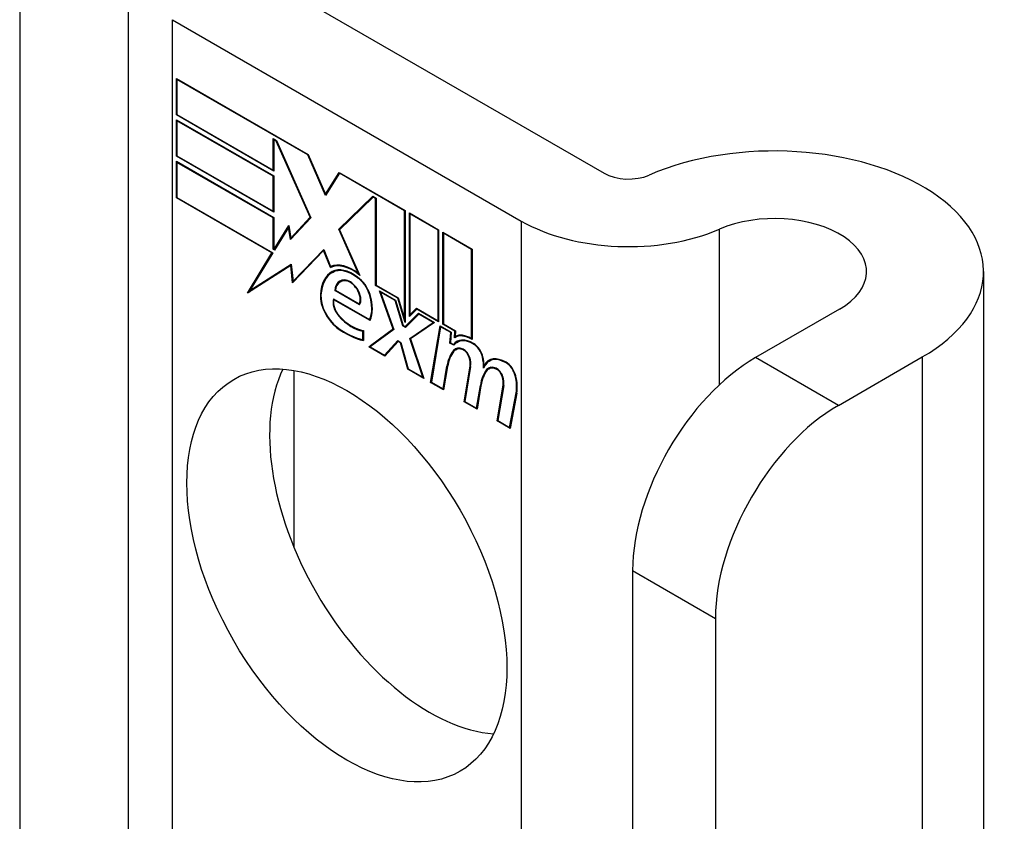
# Model space of a CAD drawing. Header units: inches. Extents: x 27 to 746, y 82 to 342.
# Tile 281 of 284: x 745.001 to 745.884, y 282.417 to 283.136. Entities that reach past the tile are written whole.
import ezdxf

# ---------------------------------------------------------------- set-up
doc = ezdxf.new("R2010")
doc.units = ezdxf.units.IN
doc.header["$MEASUREMENT"] = 0
doc.layers.add('Visible Edges(ANSI)', color=7, linetype='Continuous', lineweight=25)
doc.layers.add('Visible Tangent Edges(ANSI)', color=7, linetype='Continuous', lineweight=25)

msp = doc.modelspace()

# ---------------------------------------------------------------- linework, layer by layer
at = {"layer": 'Visible Edges(ANSI)'}
for p, q in [((745.09841, 283.19178), (745.09841, 282.19335)), ((745.21249, 283.17912), (745.52533, 282.99851)), ((745.13824, 283.13626), (745.45108, 282.95564)), ((745.14178, 283.05083), (745.14178, 283.08359)), ((745.14178, 283.08359), (745.26004, 283.01531)), ((745.14231, 283.08268), (745.14284, 283.08298)), ((745.14231, 283.08268), (745.14231, 283.05114)), ((745.25976, 283.01487), (745.14231, 283.08268)), ((745.14178, 283.05083), (745.14231, 283.05114)), ((745.22902, 283.00046), (745.14178, 283.05083)), ((745.14231, 283.05114), (745.22849, 283.00138)), ((745.14178, 283.01378), (745.14178, 283.04655)), ((745.14178, 283.04655), (745.22902, 282.99618)), ((745.14231, 283.04563), (745.14284, 283.04593)), ((745.14231, 283.04563), (745.14231, 283.01409)), ((745.22849, 282.99587), (745.14231, 283.04563)), ((745.22849, 283.00138), (745.22849, 283.02955)), ((745.22849, 283.02955), (745.23166, 283.02772)), ((745.22902, 283.02863), (745.22955, 283.02894)), ((745.23138, 283.02727), (745.22902, 283.02863)), ((745.22902, 283.02863), (745.22902, 283.00046)), ((745.23138, 283.02727), (745.23176, 283.02749)), ((745.26163, 282.95898), (745.23138, 283.02727)), ((745.23166, 283.02772), (745.26228, 282.9586)), ((745.14178, 283.01378), (745.14231, 283.01409)), ((745.22902, 282.96342), (745.14178, 283.01378)), ((745.14231, 283.01409), (745.22849, 282.96433)), ((745.25976, 283.01487), (745.26014, 283.01509)), ((745.27566, 282.97845), (745.25976, 283.01487)), ((745.26004, 283.01531), (745.27561, 282.97967)), ((745.14178, 282.97643), (745.14178, 283.00919)), ((745.14178, 283.00919), (745.22902, 282.95882)), ((745.14231, 283.00827), (745.14284, 283.00858)), ((745.22849, 282.95852), (745.14231, 283.00827)), ((745.14231, 283.00827), (745.14231, 282.97674)), ((745.22849, 283.00138), (745.22902, 283.00169)), ((745.22849, 282.99587), (745.22902, 282.99618)), ((745.22849, 282.96433), (745.22849, 282.99587)), ((745.22902, 282.99618), (745.22902, 282.96342)), ((745.27561, 282.97967), (745.28788, 282.99924)), ((745.2882, 282.99844), (745.27566, 282.97845)), ((745.28788, 282.99924), (745.34702, 282.9651)), ((745.2882, 282.99844), (745.28873, 282.99875)), ((745.34648, 282.96479), (745.2882, 282.99844)), ((745.28855, 282.99886), (745.28833, 282.99852)), ((745.27561, 282.97967), (745.27689, 282.98041)), ((745.27671, 282.98012), (745.27664, 282.98027)), ((745.2875, 282.94819), (745.31809, 282.97782)), ((745.31836, 282.97705), (745.28815, 282.9478)), ((745.28891, 282.94901), (745.31845, 282.97761)), ((745.31809, 282.97782), (745.32103, 282.97612)), ((745.31836, 282.97705), (745.31889, 282.97736)), ((745.3205, 282.97582), (745.31836, 282.97705)), ((745.14178, 282.97643), (745.14231, 282.97674)), ((745.22749, 282.92694), (745.14178, 282.97643)), ((745.14231, 282.97674), (745.22837, 282.92705)), ((745.3205, 282.97582), (745.32103, 282.97612)), ((745.3205, 282.89789), (745.3205, 282.97582)), ((745.32103, 282.97612), (745.32103, 282.8982)), ((745.22849, 282.96433), (745.22902, 282.96464)), ((745.34648, 282.96479), (745.34702, 282.9651)), ((745.34648, 282.86787), (745.34648, 282.96479)), ((745.34702, 282.9651), (745.34702, 282.86455)), ((745.35073, 282.86988), (745.35073, 282.96296)), ((745.35073, 282.96296), (745.37698, 282.9478)), ((745.35126, 282.96204), (745.35179, 282.96234)), ((745.35126, 282.96204), (745.35126, 282.87145)), ((745.37645, 282.94749), (745.35126, 282.96204)), ((745.22849, 282.95852), (745.22902, 282.95882)), ((745.22849, 282.93035), (745.22849, 282.95852)), ((745.22902, 282.95882), (745.22902, 282.93065)), ((745.22956, 282.93034), (745.24254, 282.95163)), ((745.24254, 282.95163), (745.24427, 282.94037)), ((745.26228, 282.9586), (745.24399, 282.939)), ((745.24427, 282.94037), (745.26163, 282.95898)), ((745.26217, 282.95885), (745.24568, 282.94118)), ((745.26163, 282.95898), (745.26201, 282.9592)), ((745.24231, 282.94992), (745.22989, 282.92954)), ((745.24231, 282.94992), (745.24276, 282.95018)), ((745.24399, 282.939), (745.24231, 282.94992)), ((745.24272, 282.95043), (745.24248, 282.95002)), ((745.2875, 282.94819), (745.28891, 282.94901)), ((745.30525, 282.90837), (745.2875, 282.94819)), ((745.28815, 282.9478), (745.30644, 282.90677)), ((745.28906, 282.94868), (745.28891, 282.94901)), ((745.37645, 282.94749), (745.37698, 282.9478)), ((745.37645, 282.8662), (745.37645, 282.94749)), ((745.37698, 282.9478), (745.37698, 282.86528)), ((745.38069, 282.86314), (745.38069, 282.94566)), ((745.38069, 282.94566), (745.40694, 282.9305)), ((745.38122, 282.94474), (745.38175, 282.94504)), ((745.38122, 282.94474), (745.38122, 282.86345)), ((745.40641, 282.93019), (745.38122, 282.94474)), ((745.24427, 282.94037), (745.24568, 282.94118)), ((745.24531, 282.94041), (745.24523, 282.94092)), ((745.20555, 282.89093), (745.22749, 282.92694)), ((745.22837, 282.92705), (745.20776, 282.89323)), ((745.22749, 282.92694), (745.22802, 282.92725)), ((745.22849, 282.93035), (745.22902, 282.93065)), ((745.22989, 282.92954), (745.22849, 282.93035)), ((745.22902, 282.93065), (745.22956, 282.93034)), ((745.22956, 282.93034), (745.23081, 282.93106)), ((745.23062, 282.93075), (745.23045, 282.93085)), ((745.27383, 282.92912), (745.24606, 282.9002)), ((745.2464, 282.90161), (745.27387, 282.93022)), ((745.24782, 282.90243), (745.27405, 282.92975)), ((745.27383, 282.92912), (745.27422, 282.92935)), ((745.27996, 282.91379), (745.27383, 282.92912)), ((745.27387, 282.93022), (745.28008, 282.91468)), ((745.40641, 282.93019), (745.40694, 282.9305)), ((745.40641, 282.85029), (745.40641, 282.93019)), ((745.40694, 282.9305), (745.40694, 282.84936)), ((745.2443, 282.91571), (745.20555, 282.89093)), ((745.20776, 282.89323), (745.24467, 282.91684)), ((745.20917, 282.89405), (745.24468, 282.91675)), ((745.2443, 282.91571), (745.24477, 282.91598)), ((745.24606, 282.9002), (745.2443, 282.91571)), ((745.24467, 282.91684), (745.2464, 282.90161)), ((745.27996, 282.91379), (745.28138, 282.91461)), ((745.28117, 282.91513), (745.28138, 282.91461)), ((745.28153, 282.90936), (745.28294, 282.91017)), ((745.30525, 282.90837), (745.30564, 282.90859)), ((745.86577, 282.91021), (745.86577, 280.86897)), ((745.2464, 282.90161), (745.24782, 282.90243)), ((745.24735, 282.90216), (745.24741, 282.90161)), ((745.28867, 282.90104), (745.29009, 282.90186)), ((745.30426, 282.90467), (745.30474, 282.90495)), ((745.3205, 282.89789), (745.32103, 282.8982)), ((745.34039, 282.88641), (745.3205, 282.89789)), ((745.32103, 282.8982), (745.34074, 282.88682)), ((745.20793, 282.89333), (745.20705, 282.89189)), ((745.20776, 282.89323), (745.20917, 282.89405)), ((745.28385, 282.89318), (745.28444, 282.89352)), ((745.30596, 282.88041), (745.28385, 282.89318)), ((745.28444, 282.89345), (745.30565, 282.88121)), ((745.33614, 282.8587), (745.32395, 282.89299)), ((745.32395, 282.89299), (745.33826, 282.88473)), ((745.32482, 282.89188), (745.32535, 282.89218)), ((745.32482, 282.89188), (745.33678, 282.85824)), ((745.33791, 282.88432), (745.32482, 282.89188)), ((745.28272, 282.88587), (745.31511, 282.86717)), ((745.28311, 282.88503), (745.28364, 282.88534)), ((745.31546, 282.86635), (745.28311, 282.88503)), ((745.30565, 282.88121), (745.30669, 282.88181)), ((745.30653, 282.88172), (745.30663, 282.88166)), ((745.33791, 282.88432), (745.33832, 282.88455)), ((745.34481, 282.86158), (745.33791, 282.88432)), ((745.33826, 282.88473), (745.34516, 282.86199)), ((745.34039, 282.88641), (745.34079, 282.88664)), ((745.34702, 282.86455), (745.34039, 282.88641)), ((745.34074, 282.88682), (745.34648, 282.86787)), ((745.34702, 282.86092), (745.35882, 282.87286)), ((745.35909, 282.87209), (745.34729, 282.86015)), ((745.3592, 282.87264), (745.34843, 282.86174)), ((745.35737, 282.8766), (745.35073, 282.86988)), ((745.35126, 282.87145), (745.3571, 282.87737)), ((745.35126, 282.87145), (745.35267, 282.87227)), ((745.35214, 282.87196), (745.35214, 282.87131)), ((745.35267, 282.87227), (745.35749, 282.87715)), ((745.3571, 282.87737), (745.37645, 282.8662)), ((745.35737, 282.8766), (745.3579, 282.87691)), ((745.37698, 282.86528), (745.35737, 282.8766)), ((745.35882, 282.87286), (745.37327, 282.86452)), ((745.35909, 282.87209), (745.35962, 282.8724)), ((745.37206, 282.8646), (745.35909, 282.87209)), ((745.7366, 282.87653), (745.6613, 282.83305)), ((745.31511, 282.86717), (745.31606, 282.86771)), ((745.316, 282.86768), (745.31603, 282.86766)), ((745.34648, 282.86787), (745.34702, 282.86817)), ((745.35115, 282.85033), (745.37206, 282.8646)), ((745.37327, 282.86452), (745.35179, 282.84985)), ((745.35257, 282.85114), (745.37267, 282.86486)), ((745.37206, 282.8646), (745.37259, 282.86491)), ((745.37645, 282.8662), (745.37698, 282.86651)), ((745.38069, 282.86314), (745.38122, 282.86345)), ((745.39156, 282.85686), (745.38069, 282.86314)), ((745.38122, 282.86345), (745.39214, 282.85714)), ((745.3091, 282.85688), (745.30963, 282.85718)), ((745.3091, 282.84905), (745.3091, 282.85688)), ((745.30963, 282.85748), (745.30963, 282.84829)), ((745.3144, 282.84278), (745.33614, 282.8587)), ((745.33678, 282.85824), (745.31557, 282.84271)), ((745.33658, 282.8588), (745.31581, 282.8436)), ((745.33614, 282.8587), (745.33654, 282.85893)), ((745.34481, 282.86158), (745.34534, 282.86189)), ((745.34729, 282.86015), (745.34481, 282.86158)), ((745.34516, 282.86199), (745.34702, 282.86092)), ((745.34702, 282.86092), (745.34843, 282.86174)), ((745.34831, 282.86119), (745.3479, 282.86143)), ((745.36982, 282.81078), (745.37833, 282.8616)), ((745.37877, 282.86073), (745.37045, 282.81103)), ((745.37833, 282.8616), (745.38838, 282.85579)), ((745.37877, 282.86073), (745.3793, 282.86103)), ((745.3878, 282.85551), (745.37877, 282.86073)), ((745.38706, 282.84614), (745.3878, 282.85551)), ((745.38838, 282.85579), (745.38764, 282.84642)), ((745.3878, 282.85551), (745.38833, 282.85582)), ((745.39109, 282.85086), (745.39156, 282.85686)), ((745.39156, 282.85686), (745.39209, 282.85717)), ((745.39214, 282.85714), (745.39174, 282.85209)), ((745.3091, 282.84905), (745.30963, 282.84935)), ((745.32844, 282.83528), (745.34037, 282.8483)), ((745.34065, 282.84752), (745.32872, 282.83451)), ((745.32985, 282.8361), (745.34081, 282.84805)), ((745.34037, 282.8483), (745.34314, 282.8467)), ((745.34065, 282.84752), (745.34118, 282.84783)), ((745.34277, 282.8463), (745.34065, 282.84752)), ((745.34277, 282.8463), (745.34318, 282.84654)), ((745.3494, 282.82257), (745.34277, 282.8463)), ((745.34314, 282.8467), (745.34977, 282.82297)), ((745.35115, 282.85033), (745.35257, 282.85114)), ((745.36288, 282.8154), (745.35115, 282.85033)), ((745.35179, 282.84985), (745.36372, 282.8143)), ((745.35278, 282.85053), (745.35257, 282.85114)), ((745.38706, 282.84614), (745.38764, 282.84648)), ((745.39049, 282.84416), (745.38706, 282.84614)), ((745.38764, 282.84642), (745.3902, 282.84494)), ((745.3902, 282.84494), (745.39162, 282.84576)), ((745.39145, 282.84524), (745.39109, 282.84545)), ((745.3915, 282.85111), (745.39291, 282.85193)), ((745.39256, 282.85245), (745.3925, 282.85169)), ((745.39345, 282.84676), (745.39486, 282.84758)), ((745.40641, 282.85029), (745.40694, 282.85059)), ((745.3144, 282.84278), (745.31581, 282.8436)), ((745.32872, 282.83451), (745.3144, 282.84278)), ((745.31557, 282.84271), (745.32844, 282.83528)), ((745.31581, 282.8436), (745.31635, 282.84328)), ((745.32844, 282.83528), (745.32985, 282.8361)), ((745.32932, 282.83579), (745.3297, 282.83558)), ((745.3923, 282.84016), (745.39371, 282.84098)), ((745.41781, 282.82624), (745.41913, 282.827)), ((745.42234, 282.82991), (745.42376, 282.83073)), ((745.73554, 282.79018), (745.81085, 282.83366)), ((745.24705, 282.82156), (745.24705, 282.66333)), ((745.3494, 282.82257), (745.34993, 282.82288)), ((745.36372, 282.8143), (745.3494, 282.82257)), ((745.34977, 282.82297), (745.36288, 282.8154)), ((745.38104, 282.80492), (745.38447, 282.82539)), ((745.38499, 282.82499), (745.38149, 282.80405)), ((745.39978, 282.79348), (745.40516, 282.82559)), ((745.40568, 282.82518), (745.40041, 282.79373)), ((745.42002, 282.82228), (745.42143, 282.82309)), ((745.42199, 282.82302), (745.42341, 282.82383)), ((745.36288, 282.8154), (745.36327, 282.81563)), ((745.36982, 282.81078), (745.37047, 282.81116)), ((745.38149, 282.80405), (745.36982, 282.81078)), ((745.37045, 282.81103), (745.38104, 282.80492)), ((745.38104, 282.80492), (745.3817, 282.80529)), ((745.41101, 282.78762), (745.41443, 282.80809)), ((745.41496, 282.80769), (745.41145, 282.78675)), ((745.41443, 282.80809), (745.41508, 282.80846)), ((745.42947, 282.77634), (745.43485, 282.80845)), ((745.43537, 282.80804), (745.43011, 282.77659)), ((745.4407, 282.77047), (745.44651, 282.80161)), ((745.44703, 282.80119), (745.44114, 282.7696)), ((745.39978, 282.79348), (745.40044, 282.79386)), ((745.41145, 282.78675), (745.39978, 282.79348)), ((745.40041, 282.79373), (745.41101, 282.78762)), ((745.41101, 282.78762), (745.41166, 282.78799)), ((745.42947, 282.77634), (745.43013, 282.77672)), ((745.44114, 282.7696), (745.42947, 282.77634)), ((745.43011, 282.77659), (745.4407, 282.77047)), ((745.4407, 282.77047), (745.44138, 282.77086)), ((745.55099, 282.64199), (745.55099, 281.87611)), ((745.62523, 282.59912), (745.62523, 281.83325))]:
    msp.add_line(p, q, dxfattribs=at)
for centre, major_axis, start_param, end_param in [((745.67827, 282.91021), (0.1875, 0), 5.497787, 8.497023), ((745.54725, 283.01116), (0.031, 0), 3.926991, 5.35543), ((745.67827, 282.91021), (0.0825, 0), 5.497787, 8.497023), ((745.54725, 283.01116), (-0.136, 0), 0.785398, 2.213838), ((745.29992, 282.87771), (-0.02062, 0.03572), 5.272274, 6.251395), ((745.29992, 282.87771), (-0.021, 0.03637), 5.317289, 6.229324), ((745.30134, 282.87853), (-0.02063, 0.03572), 6.047724, 6.251395), ((745.30604, 282.86691), (-0.02488, 0.0431), 6.268672, 7.008625), ((745.30604, 282.86691), (-0.02451, 0.04245), 6.268672, 7.008625), ((745.30745, 282.86773), (-0.02488, 0.0431), 0.028947, 0.295885), ((745.29992, 282.87771), (-0.01868, 0.03235), 5.330385, 6.268672), ((745.29992, 282.87771), (-0.0183, 0.0317), 5.329545, 6.268672), ((745.30745, 282.86773), (-0.02451, 0.04245), 6.268672, 6.283185), ((745.30134, 282.87853), (-0.0183, 0.0317), 6.051884, 6.268672), ((745.29917, 282.88285), (-0.01087, 0.01884), 5.836026, 6.985262), ((745.29917, 282.88285), (-0.0105, 0.01819), 5.836026, 6.946368), ((745.30059, 282.88367), (-0.01087, 0.01884), 0.065067, 0.331662), ((745.30059, 282.88367), (-0.0105, 0.01819), 6.079217, 6.283185), ((745.29746, 282.88948), (0.00722, -0.0125), 1.678399, 2.694434), ((745.29746, 282.88948), (-0.00684, 0.01185), 4.819991, 5.836026), ((745.30317, 282.89045), (-0.00913, 0.01581), 4.343155, 5.413588), ((745.30317, 282.89045), (0.0095, -0.01646), 1.201563, 2.270327), ((745.28832, 282.87837), (-0.01233, 0.02136), 0.72544, 2.208898), ((745.28832, 282.87837), (0.01196, -0.02071), 3.867033, 5.35049), ((745.29824, 282.89014), (0.00597, -0.01034), 0.287189, 1.678399), ((745.29824, 282.89014), (0.00634, -0.01099), 0.251695, 1.678399), ((745.29266, 282.89115), (0.01725, -0.02988), 0.38335, 1.201563), ((745.29266, 282.89115), (0.01762, -0.03053), 0.369234, 1.201563), ((745.29125, 282.87756), (-0.00637, 0.01104), 0.453624, 1.914249), ((745.29125, 282.87756), (0.006, -0.01039), 3.639467, 5.055842), ((745.29922, 282.89241), (-0.01956, 0.03387), 1.914249, 2.72139), ((745.29922, 282.89241), (0.01918, -0.03322), 5.055842, 5.891549), ((745.29364, 282.91667), (-0.03795, 0.06572), 2.208898, 2.658734), ((745.29364, 282.91667), (0.03757, -0.06507), 5.35049, 5.792995), ((745.4065, 282.82513), (-0.015, 0.02598), 5.47676, 6.310847), ((745.4065, 282.82513), (-0.01537, 0.02663), 5.501665, 6.243634), ((745.40807, 282.82143), (-0.015, 0.02598), 5.48867, 6.499805), ((745.40807, 282.82143), (-0.01463, 0.02533), 5.48867, 6.513784), ((745.40949, 282.82225), (-0.015, 0.02598), 0.047158, 0.216619), ((745.40791, 282.82595), (-0.015, 0.02598), 6.059998, 6.283185), ((745.40949, 282.82225), (-0.01462, 0.02533), 6.06115, 6.283185), ((745.40819, 282.83552), (-0.00596, 0.01032), 4.223571, 5.48867), ((745.40819, 282.83552), (0.00633, -0.01097), 1.081978, 2.347078), ((745.42547, 282.79338), (-0.02944, 0.05099), 0.219898, 0.610865), ((745.42547, 282.79338), (-0.02906, 0.05034), 0.219898, 0.610865), ((745.42688, 282.79419), (-0.02944, 0.05099), 0.219898, 0.291612), ((745.40017, 282.82652), (-0.00825, 0.01429), 5.603031, 6.503084), ((745.40017, 282.82652), (-0.00787, 0.01364), 5.603031, 6.503084), ((745.40158, 282.82734), (-0.00825, 0.01429), 0.085815, 0.219898), ((745.40158, 282.82734), (-0.00787, 0.01364), 6.100483, 6.283185), ((745.39956, 282.83357), (0.00412, -0.00714), 1.196548, 2.461438), ((745.39956, 282.83357), (-0.00375, 0.0065), 4.33814, 5.603031), ((745.39445, 282.83395), (-0.00769, 0.01332), 3.752458, 4.33814), ((745.39445, 282.83395), (0.00806, -0.01396), 0.610865, 1.196548), ((745.39241, 282.83906), (-0.01763, 0.03053), 3.88819, 4.223571), ((745.39241, 282.83906), (0.018, -0.03118), 0.848525, 1.081978), ((745.43731, 282.80398), (-0.01497, 0.02593), 5.492181, 6.733718), ((745.43731, 282.80398), (-0.01535, 0.02658), 5.492181, 6.613939), ((745.43873, 282.8048), (-0.01535, 0.02658), 0.046088, 0.313087), ((745.43873, 282.8048), (-0.01497, 0.02593), 6.060079, 6.283185), ((745.43738, 282.81829), (-0.00619, 0.01072), 4.249437, 5.492181), ((745.43738, 282.81829), (0.00656, -0.01137), 1.107844, 2.350588), ((745.6613, 282.70567), (-0.078, -0.1351), 3.926991, 5.497787), ((745.36891, 282.68057), (-0.1015, 0.1758), 0.374433, 2.76716), ((745.45553, 282.77669), (-0.02944, 0.05099), 0.236534, 0.625184), ((745.45553, 282.77669), (-0.02906, 0.05034), 0.236639, 0.625276), ((745.39382, 282.83987), (-0.01762, 0.03053), 3.959823, 3.971212), ((745.42987, 282.80938), (-0.00825, 0.01429), 5.604299, 6.503622), ((745.45695, 282.77751), (-0.02944, 0.05099), 0.236534, 0.291612), ((745.42987, 282.80938), (-0.00787, 0.01364), 5.604299, 6.503242), ((745.43128, 282.81019), (-0.00825, 0.01429), 0.085815, 0.220437), ((745.43128, 282.81019), (-0.00788, 0.01364), 6.100483, 6.283185), ((745.42925, 282.81643), (0.00412, -0.00714), 1.196401, 2.462706), ((745.42925, 282.81643), (-0.00375, 0.0065), 4.337994, 5.604299), ((745.42414, 282.81681), (-0.00769, 0.01332), 3.752322, 4.337994), ((745.42414, 282.81681), (0.00806, -0.01396), 0.610998, 1.196401), ((745.42204, 282.82122), (-0.01763, 0.03053), 3.735005, 4.249437), ((745.42204, 282.82122), (0.018, -0.03118), 0.593412, 1.107844), ((745.73554, 282.66281), (0.078, 0.1351), 0.785398, 2.356194)]:
    msp.add_ellipse(centre, major_axis=major_axis, ratio=0.57735, start_param=start_param, end_param=end_param, dxfattribs=at)
msp.add_ellipse((745.29466, 282.6377), major_axis=(-0.1015, 0.1758), ratio=0.57735, dxfattribs=at)
at = {"layer": 'Visible Tangent Edges(ANSI)'}
for p, q in [((745.00121, 283.3011), (745.00121, 282.24946)), ((745.13824, 282.17035), (745.13824, 283.13626)), ((745.45108, 282.95564), (745.45108, 281.98973)), ((745.6288, 282.80863), (745.6288, 282.94833)), ((745.28189, 282.90956), (745.2833, 282.91037)), ((745.29425, 282.90187), (745.29503, 282.90233)), ((745.27091, 282.88963), (745.27148, 282.88995)), ((745.30353, 282.89468), (745.30391, 282.89489)), ((745.31498, 282.88966), (745.31538, 282.88989)), ((745.28739, 282.87037), (745.28779, 282.8706)), ((745.28576, 282.85993), (745.28623, 282.8602)), ((745.40826, 282.8452), (745.40877, 282.8455)), ((745.39032, 282.83943), (745.39173, 282.84024)), ((745.399, 282.83999), (745.39956, 282.84031)), ((745.40442, 282.83321), (745.40482, 282.83345)), ((745.41625, 282.83371), (745.41667, 282.83395)), ((745.43743, 282.82836), (745.43795, 282.82866)), ((745.73554, 282.79018), (745.6613, 282.83305)), ((745.81085, 282.83366), (745.81085, 280.79242)), ((745.38447, 282.82539), (745.38513, 282.82578)), ((745.40516, 282.82559), (745.40579, 282.82595)), ((745.42869, 282.82285), (745.42925, 282.82317)), ((745.43411, 282.81607), (745.43451, 282.8163)), ((745.44568, 282.8167), (745.4461, 282.81694)), ((745.43485, 282.80845), (745.43548, 282.80881)), ((745.44651, 282.80161), (745.44717, 282.80199)), ((745.55099, 282.64199), (745.62523, 282.59912))]:
    msp.add_line(p, q, dxfattribs=at)

doc.saveas('drawing.dxf')
